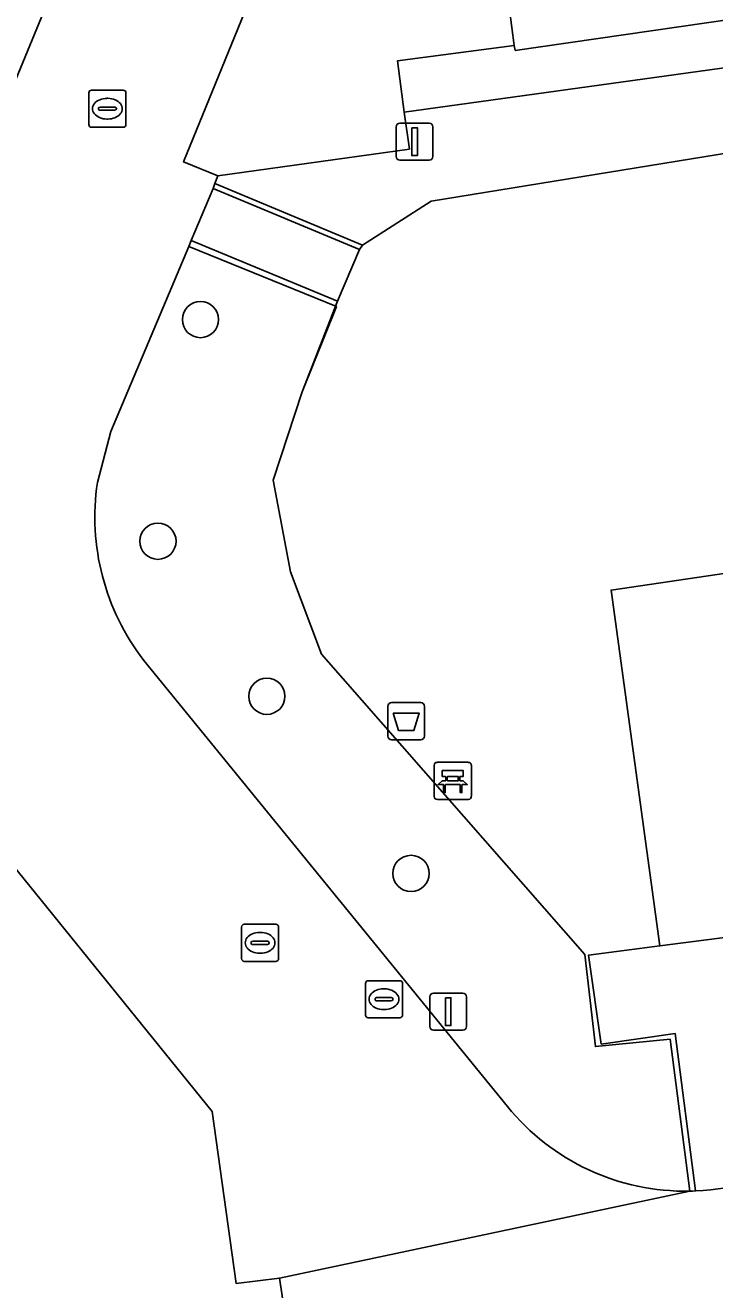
# Model space of a CAD drawing. Extents: x 161084 to 161928, y 385354 to 386522.
# Drawn here: x 161207.11 to 161225.7, y 385978.23 to 386012.33 of the extents above; entities that cross this region are included whole.
import ezdxf

# ---------------------------------------------------------------- set-up
doc = ezdxf.new("R2010")
doc.units = 0
for name, color, linetype in [('IMGEO_Afvalbak', 7, 'Continuous'), ('IMGEO_Bank', 7, 'Continuous'), ('IMGEO_Boom', 7, 'Continuous'), ('IMGEO_Erf', 7, 'Continuous'), ('IMGEO_Groenvoorziening', 7, 'Continuous'), ('IMGEO_Hek', 7, 'Continuous'), ('IMGEO_Kolk', 7, 'Continuous'), ('IMGEO_Lichtmast', 7, 'Continuous'), ('IMGEO_Parkeervlak_open', 7, 'Continuous'), ('IMGEO_Rijbaan_lokaal_open', 7, 'Continuous'), ('IMGEO_Rioolput', 7, 'Continuous'), ('IMGEO_Terreindeel_zand', 7, 'Continuous'), ('IMGEO_Voetpad_open', 7, 'Continuous')]:
    doc.layers.add(name, color=color, linetype=linetype)

msp = doc.modelspace()

# ---------------------------------------------------------------- linework, layer by layer
at = {"layer": 'IMGEO_Afvalbak'}
for p, q in [((161216.983, 385994.065), (161217.773, 385994.065)), ((161217.773, 385994.065), (161216.983, 385994.065)), ((161216.883, 385993.165), (161216.883, 385993.965)), ((161216.883, 385993.965), (161216.883, 385993.165)), ((161217.873, 385993.965), (161217.873, 385993.165)), ((161217.873, 385993.165), (161217.873, 385993.965)), ((161217.773, 385993.065), (161216.983, 385993.065)), ((161216.983, 385993.065), (161217.773, 385993.065))]:
    msp.add_line(p, q, dxfattribs=at)
msp.add_lwpolyline([(161217.026, 385993.779), (161217.73, 385993.779), (161217.581, 385993.309), (161217.175, 385993.309), (161217.026, 385993.779)], dxfattribs=at)
for centre, start, end in [((161216.983, 385993.965), 90, 180), ((161216.983, 385993.965), 90, 180), ((161217.773, 385993.965), 0, 90), ((161217.773, 385993.965), 360, 90), ((161216.983, 385993.165), 180, 270), ((161216.983, 385993.165), 180, 270), ((161217.773, 385993.165), 270, 0), ((161217.773, 385993.165), 270, 0)]:
    msp.add_arc(centre, 0.1, start, end, dxfattribs=at)
at = {"layer": 'IMGEO_Bank'}
for p, q in [((161218.135, 385991.53), (161218.135, 385992.371)), ((161218.135, 385992.371), (161218.135, 385991.53)), ((161218.21, 385992.455), (161219.051, 385992.455)), ((161219.051, 385992.455), (161218.21, 385992.455)), ((161219.135, 385992.38), (161219.135, 385991.539)), ((161219.135, 385991.539), (161219.135, 385992.38)), ((161218.444, 385991.961), (161218.444, 385992.067)), ((161218.488, 385992.067), (161218.488, 385991.961)), ((161218.776, 385992.073), (161218.494, 385992.073)), ((161218.782, 385991.961), (161218.782, 385992.067)), ((161218.826, 385992.067), (161218.826, 385991.961)), ((161218.832, 385991.853), (161218.439, 385991.853)), ((161218.494, 385991.955), (161218.776, 385991.955)), ((161219.06, 385991.455), (161218.219, 385991.455)), ((161218.219, 385991.455), (161219.06, 385991.455))]:
    msp.add_line(p, q, dxfattribs=at)
for points in [[(161218.438, 385992.073), (161218.352, 385992.073), (161218.352, 385992.234), (161218.915, 385992.234), (161218.915, 385992.073), (161218.832, 385992.073)], [(161218.382, 385991.853), (161218.24, 385991.853), (161218.352, 385991.955), (161218.438, 385991.955)], [(161218.432, 385991.846), (161218.432, 385991.639), (161218.389, 385991.639), (161218.389, 385991.846)], [(161218.832, 385991.955), (161218.915, 385991.955), (161219.027, 385991.853), (161218.888, 385991.853)], [(161218.882, 385991.846), (161218.882, 385991.639), (161218.838, 385991.639), (161218.838, 385991.846)]]:
    msp.add_lwpolyline(points, dxfattribs=at)
for centre, radius, start, end in [((161218.213, 385992.377), 0.0779, 92.4484, 184.2845), ((161218.213, 385992.377), 0.0779, 92.4484, 184.2845), ((161219.057, 385992.377), 0.0779, 2.4484, 94.2845), ((161219.057, 385992.377), 0.0779, 2.4484, 94.2845), ((161218.437, 385992.066), 0.00671, 2.8957, 87.1043), ((161218.494, 385992.066), 0.00671, 92.8957, 177.1043), ((161218.776, 385992.066), 0.00671, 2.8957, 87.1043), ((161218.833, 385992.066), 0.00671, 92.8957, 177.1043), ((161218.382, 385991.846), 0.00671, 2.8957, 87.1043), ((161218.439, 385991.846), 0.00671, 92.8957, 177.1043), ((161218.437, 385991.962), 0.00671, 272.8957, 357.1043), ((161218.494, 385991.962), 0.00671, 182.8957, 267.1043), ((161218.776, 385991.962), 0.00671, 272.8957, 357.1043), ((161218.833, 385991.962), 0.00671, 182.8957, 267.1043), ((161218.831, 385991.846), 0.00671, 2.8957, 87.1043), ((161218.888, 385991.846), 0.00671, 92.8957, 177.1043), ((161218.213, 385991.533), 0.0779, 182.4484, 274.2845), ((161218.213, 385991.533), 0.0779, 182.4484, 274.2845), ((161219.057, 385991.533), 0.0779, 272.4484, 4.2845), ((161219.057, 385991.533), 0.0779, 272.4484, 4.2845)]:
    msp.add_arc(centre, radius, start, end, dxfattribs=at)
at = {"layer": 'IMGEO_Boom'}
for centre in [(161211.834, 386004.396), (161210.687, 385998.418), (161213.623, 385994.236), (161217.509, 385989.458)]:
    msp.add_circle(centre, 0.489, dxfattribs=at)
at = {"layer": 'IMGEO_Erf'}
for points in [[(161202.374, 386000), (161209.044, 386016.179), (161208.309, 386021.187), (161207.094, 386020.958)], [(161214.527, 385974.809), (161213.964, 385978.546), (161212.793, 385978.401), (161212.152, 385983.039), (161201.664, 385995.995), (161201.828, 385997.092), (161199.435, 385996.722), (161199.548, 385995.826), (161200.092, 385991.506), (161192.247, 385990.517), (161191.589, 385995.733), (161181.948, 385994.392), (161182.069, 385993.483), (161181.532, 385992.782), (161180.765, 385992.681), (161184.183, 385966.623)]]:
    msp.add_lwpolyline(points, dxfattribs=at)
at = {"layer": 'IMGEO_Groenvoorziening'}
for points in [[(161235.912, 386013.916), (161236.037, 386011.685), (161241.032, 386012.318), (161240.25, 386017.971), (161219.851, 386015.193), (161220.291, 386011.785), (161220.321, 386011.653)], [(161227.613, 386009.142), (161227.314, 386011.372), (161217.326, 386009.985), (161217.467, 386008.992), (161212.298, 386008.276), (161212.225, 386008.064), (161212.177, 386007.929), (161216.123, 386006.289), (161216.199, 386006.404), (161218.056, 386007.592)], [(161222.904, 385997.1), (161229.105, 385998.013), (161227.613, 386009.142), (161218.056, 386007.592), (161216.199, 386006.404), (161216.123, 386006.289), (161215.531, 386004.888), (161214.577, 386002.451), (161213.79, 386000.065), (161214.258, 385997.596), (161215.1, 385995.369), (161222.192, 385987.272), (161222.478, 385984.789), (161224.493, 385984.986), (161225.021, 385980.891), (161225.1, 385980.893), (161225.179, 385980.896), (161224.632, 385985.142), (161222.639, 385984.856), (161222.297, 385987.258), (161224.217, 385987.505)]]:
    msp.add_lwpolyline(points, close=True, dxfattribs=at)
for points in [[(161215.1, 385995.369), (161214.258, 385997.596), (161213.79, 386000.065), (161214.577, 386002.451), (161215.531, 386004.888), (161211.585, 386006.527), (161211.519, 386006.37), (161209.416, 386001.375), (161209.054, 386000)], [(161210.308, 385995.203), (161220.107, 385983.173)], [(161225.021, 385980.891), (161224.493, 385984.986), (161222.478, 385984.789), (161222.192, 385987.272), (161215.1, 385995.369)]]:
    msp.add_lwpolyline(points, dxfattribs=at)
for centre, radius, start, end in [((161215.32, 385999.076), 6.334, 171.607, 217.6931), ((161224.905, 385987.073), 6.183, 219.1064, 271.0745)]:
    msp.add_arc(centre, radius, start, end, dxfattribs=at)
at = {"layer": 'IMGEO_Hek'}
for points in [[(161227.613, 386009.142), (161218.056, 386007.592), (161216.199, 386006.404), (161212.225, 386008.064)], [(161211.519, 386006.37), (161215.5, 386004.744), (161214.577, 386002.451), (161213.79, 386000.065), (161214.258, 385997.596), (161215.1, 385995.369)], [(161215.1, 385995.369), (161222.192, 385987.272), (161222.478, 385984.789), (161224.493, 385984.986)], [(161224.493, 385984.986), (161225.021, 385980.891)]]:
    msp.add_lwpolyline(points, dxfattribs=at)
at = {"layer": 'IMGEO_Kolk'}
for p, q in [((161208.824, 386009.656), (161208.824, 386010.508)), ((161208.899, 386010.582), (161209.751, 386010.582)), ((161209.825, 386010.508), (161209.825, 386009.656)), ((161209.083, 386010.076), (161209.083, 386010.088)), ((161209.126, 386010.125), (161209.524, 386010.125)), ((161209.312, 386010.362), (161209.337, 386010.362)), ((161209.567, 386010.088), (161209.567, 386010.076)), ((161209.521, 386010.039), (161209.123, 386010.039)), ((161209.335, 386009.802), (161209.31, 386009.802)), ((161209.751, 386009.582), (161208.899, 386009.582)), ((161212.94, 385987.161), (161212.94, 385988.013)), ((161213.015, 385988.087), (161213.867, 385988.087)), ((161213.941, 385988.013), (161213.941, 385987.161)), ((161213.199, 385987.581), (161213.199, 385987.593)), ((161213.637, 385987.544), (161213.239, 385987.544)), ((161213.242, 385987.63), (161213.64, 385987.63)), ((161213.428, 385987.867), (161213.453, 385987.867)), ((161213.683, 385987.593), (161213.683, 385987.581)), ((161213.451, 385987.307), (161213.426, 385987.307)), ((161213.867, 385987.087), (161213.015, 385987.087))]:
    msp.add_line(p, q, dxfattribs=at)
for points in [[(161208.824, 386009.656), (161208.824, 386010.508)], [(161208.899, 386010.582), (161209.751, 386010.582)], [(161209.825, 386010.508), (161209.825, 386009.656)], [(161209.751, 386009.582), (161208.899, 386009.582)], [(161212.94, 385987.161), (161212.94, 385988.013)], [(161213.015, 385988.087), (161213.867, 385988.087)], [(161213.941, 385988.013), (161213.941, 385987.161)], [(161213.867, 385987.087), (161213.015, 385987.087)]]:
    msp.add_lwpolyline(points, dxfattribs=at)
for centre, radius, start, end in [((161208.901, 386010.506), 0.0765, 91.552, 178.448), ((161208.901, 386010.506), 0.0765, 91.552, 178.448), ((161209.749, 386010.506), 0.0765, 1.552, 88.448), ((161209.749, 386010.506), 0.0765, 1.552, 88.448), ((161209.123, 386010.085), 0.0403, 85.8775, 175.7526), ((161209.12, 386010.075), 0.0366, 178.938, 274.7102), ((161209.524, 386010.082), 0.043, 264.8664, 352.4533), ((161209.528, 386010.087), 0.0386, 1.7309, 96.639), ((161208.901, 386009.658), 0.0765, 181.552, 268.448), ((161208.901, 386009.658), 0.0765, 181.552, 268.448), ((161209.749, 386009.658), 0.0765, 271.552, 358.448), ((161209.749, 386009.658), 0.0765, 271.552, 358.448), ((161213.017, 385988.011), 0.0765, 91.552, 178.448), ((161213.017, 385988.011), 0.0765, 91.552, 178.448), ((161213.865, 385988.011), 0.0765, 1.552, 88.448), ((161213.865, 385988.011), 0.0765, 1.552, 88.448), ((161213.239, 385987.59), 0.0403, 85.8775, 175.7526), ((161213.236, 385987.58), 0.0366, 178.938, 274.7102), ((161213.64, 385987.587), 0.043, 264.8664, 352.4533), ((161213.644, 385987.592), 0.0386, 1.7309, 96.639), ((161213.017, 385987.163), 0.0765, 181.552, 268.448), ((161213.017, 385987.163), 0.0765, 181.552, 268.448), ((161213.865, 385987.163), 0.0765, 271.552, 358.448), ((161213.865, 385987.163), 0.0765, 271.552, 358.448)]:
    msp.add_arc(centre, radius, start, end, dxfattribs=at)
for centre, major_axis, ratio, start_param, end_param in [((161209.311, 386010.082), (-0.387, 0.002), 0.722429, 4.712389, 7.853982), ((161209.336, 386010.082), (-0.39, 0.002), 0.717154, 1.570796, 4.712389), ((161213.427, 385987.587), (-0.387, 0.002), 0.722429, 4.712389, 7.853982), ((161213.452, 385987.587), (-0.39, 0.002), 0.717154, 1.570796, 4.712389)]:
    msp.add_ellipse(centre, major_axis=major_axis, ratio=ratio, start_param=start_param, end_param=end_param, dxfattribs=at)
at = {"layer": 'IMGEO_Lichtmast'}
for p, q in [((161217.11, 386008.794), (161217.11, 386009.594)), ((161217.11, 386009.594), (161217.11, 386008.794)), ((161217.21, 386009.694), (161218, 386009.694)), ((161218, 386009.694), (161217.21, 386009.694)), ((161218.1, 386009.594), (161218.1, 386008.794)), ((161218.1, 386008.794), (161218.1, 386009.594)), ((161218, 386008.694), (161217.21, 386008.694)), ((161217.21, 386008.694), (161218, 386008.694)), ((161218.116, 385986.23), (161218.906, 385986.23)), ((161218.906, 385986.23), (161218.116, 385986.23)), ((161218.016, 385985.33), (161218.016, 385986.13)), ((161218.016, 385986.13), (161218.016, 385985.33)), ((161219.006, 385986.13), (161219.006, 385985.33)), ((161219.006, 385985.33), (161219.006, 385986.13)), ((161218.906, 385985.23), (161218.116, 385985.23)), ((161218.116, 385985.23), (161218.906, 385985.23))]:
    msp.add_line(p, q, dxfattribs=at)
for points in [[(161217.53, 386009.569), (161217.68, 386009.569), (161217.68, 386008.819), (161217.53, 386008.819), (161217.53, 386009.569)], [(161218.436, 385986.105), (161218.586, 385986.105), (161218.586, 385985.355), (161218.436, 385985.355), (161218.436, 385986.105)]]:
    msp.add_lwpolyline(points, dxfattribs=at)
for centre, start, end in [((161217.21, 386009.594), 90, 180), ((161217.21, 386009.594), 90, 180), ((161218, 386009.594), 0, 90), ((161218, 386009.594), 360, 90), ((161217.21, 386008.794), 180, 270), ((161217.21, 386008.794), 180, 270), ((161218, 386008.794), 270, 0), ((161218, 386008.794), 270, 0), ((161218.116, 385986.13), 90, 180), ((161218.116, 385986.13), 90, 180), ((161218.906, 385986.13), 0, 90), ((161218.906, 385986.13), 360, 90), ((161218.116, 385985.33), 180, 270), ((161218.116, 385985.33), 180, 270), ((161218.906, 385985.33), 270, 0), ((161218.906, 385985.33), 270, 0)]:
    msp.add_arc(centre, 0.1, start, end, dxfattribs=at)
at = {"layer": 'IMGEO_Parkeervlak_open'}
msp.add_lwpolyline([(161219.851, 386015.193), (161219.604, 386017.149), (161215.81, 386016.641), (161214.567, 386016.471), (161211.38, 386008.647), (161212.298, 386008.276), (161217.467, 386008.992), (161217.326, 386009.985), (161217.147, 386011.374), (161220.291, 386011.785)], close=True, dxfattribs=at)
at = {"layer": 'IMGEO_Rijbaan_lokaal_open'}
for points in [[(161209.054, 386000), (161209.416, 386001.375), (161211.519, 386006.37), (161211.585, 386006.527), (161212.177, 386007.929), (161212.225, 386008.064), (161212.298, 386008.276), (161211.38, 386008.647), (161214.567, 386016.471), (161215.81, 386016.641), (161215.68, 386017.942), (161215.118, 386022.82), (161214.529, 386027.941), (161214.266, 386029.893), (161214.157, 386029.882), (161213.492, 386034.777), (161214.42, 386034.881), (161214.41, 386034.964), (161214.11, 386037.525), (161213.267, 386044.518), (161212.889, 386046.999), (161212.491, 386049.605), (161212.06, 386053.011)], [(161205.912, 386039.068), (161206.269, 386035.856), (161207.532, 386026.563), (161206.468, 386026.449), (161206.755, 386024.136), (161207.094, 386020.958), (161208.309, 386021.187), (161209.044, 386016.179), (161202.374, 386000), (161202.337, 385999.802), (161201.828, 385997.092), (161201.664, 385995.995), (161212.152, 385983.039), (161212.793, 385978.401), (161213.964, 385978.546), (161225.021, 385980.891)], [(161220.107, 385983.173), (161210.308, 385995.203)], [(161245.764, 385976.325), (161245.002, 385983.429), (161244.698, 385983.39), (161227.287, 385981.147), (161227.088, 385981.121), (161226.845, 385981.09), (161226.681, 385981.069), (161225.582, 385980.927), (161225.482, 385980.917), (161225.382, 385980.908), (161225.179, 385980.896), (161225.1, 385980.893), (161225.021, 385980.891), (161213.964, 385978.546), (161214.527, 385974.809)]]:
    msp.add_lwpolyline(points, dxfattribs=at)
for centre, radius, start, end in [((161215.32, 385999.076), 6.334, 171.607, 217.6931), ((161224.905, 385987.073), 6.183, 219.1064, 271.0745)]:
    msp.add_arc(centre, radius, start, end, dxfattribs=at)
at = {"layer": 'IMGEO_Rioolput'}
for p, q in [((161216.355, 385986.566), (161217.207, 385986.566)), ((161216.28, 385985.64), (161216.28, 385986.492)), ((161216.768, 385986.346), (161216.793, 385986.346)), ((161217.281, 385986.492), (161217.281, 385985.64)), ((161216.539, 385986.06), (161216.539, 385986.072)), ((161216.977, 385986.023), (161216.579, 385986.023)), ((161216.582, 385986.109), (161216.98, 385986.109)), ((161217.023, 385986.072), (161217.023, 385986.06)), ((161217.207, 385985.566), (161216.355, 385985.566)), ((161216.791, 385985.786), (161216.766, 385985.786))]:
    msp.add_line(p, q, dxfattribs=at)
for points in [[(161216.355, 385986.566), (161217.207, 385986.566)], [(161216.28, 385985.64), (161216.28, 385986.492)], [(161217.281, 385986.492), (161217.281, 385985.64)], [(161217.207, 385985.566), (161216.355, 385985.566)]]:
    msp.add_lwpolyline(points, dxfattribs=at)
for centre, radius, start, end in [((161216.357, 385986.49), 0.0765, 91.552, 178.448), ((161216.357, 385986.49), 0.0765, 91.552, 178.448), ((161217.205, 385986.49), 0.0765, 1.552, 88.448), ((161217.205, 385986.49), 0.0765, 1.552, 88.448), ((161216.579, 385986.069), 0.0403, 85.8775, 175.7526), ((161216.576, 385986.059), 0.0366, 178.938, 274.7102), ((161216.98, 385986.066), 0.043, 264.8664, 352.4533), ((161216.984, 385986.071), 0.0386, 1.7309, 96.639), ((161216.357, 385985.642), 0.0765, 181.552, 268.448), ((161216.357, 385985.642), 0.0765, 181.552, 268.448), ((161217.205, 385985.642), 0.0765, 271.552, 358.448), ((161217.205, 385985.642), 0.0765, 271.552, 358.448)]:
    msp.add_arc(centre, radius, start, end, dxfattribs=at)
for centre, major_axis, ratio, start_param, end_param in [((161216.767, 385986.066), (-0.387, 0.002), 0.722429, 4.712389, 7.853982), ((161216.792, 385986.066), (-0.39, 0.002), 0.717154, 1.570796, 4.712389)]:
    msp.add_ellipse(centre, major_axis=major_axis, ratio=ratio, start_param=start_param, end_param=end_param, dxfattribs=at)
at = {"layer": 'IMGEO_Terreindeel_zand'}
msp.add_lwpolyline([(161227.613, 386009.142), (161229.105, 385998.013), (161222.904, 385997.1), (161224.217, 385987.505), (161239.03, 385989.412), (161239.003, 385989.6), (161237.955, 385997.637), (161235.213, 385997.221), (161233.217, 386012.205), (161227.314, 386011.372)], close=True, dxfattribs=at)
at = {"layer": 'IMGEO_Voetpad_open'}
for points in [[(161235.912, 386013.916), (161220.321, 386011.653), (161220.291, 386011.785), (161217.147, 386011.374), (161217.326, 386009.985), (161227.314, 386011.372)], [(161239.03, 385989.412), (161224.217, 385987.505), (161222.297, 385987.258), (161222.639, 385984.856), (161224.632, 385985.142), (161225.179, 385980.896), (161225.382, 385980.908), (161225.482, 385980.917), (161225.582, 385980.927), (161226.681, 385981.069)]]:
    msp.add_lwpolyline(points, dxfattribs=at)
msp.add_lwpolyline([(161212.177, 386007.929), (161211.585, 386006.527), (161215.531, 386004.888), (161216.123, 386006.289)], close=True, dxfattribs=at)

doc.saveas('drawing.dxf')
